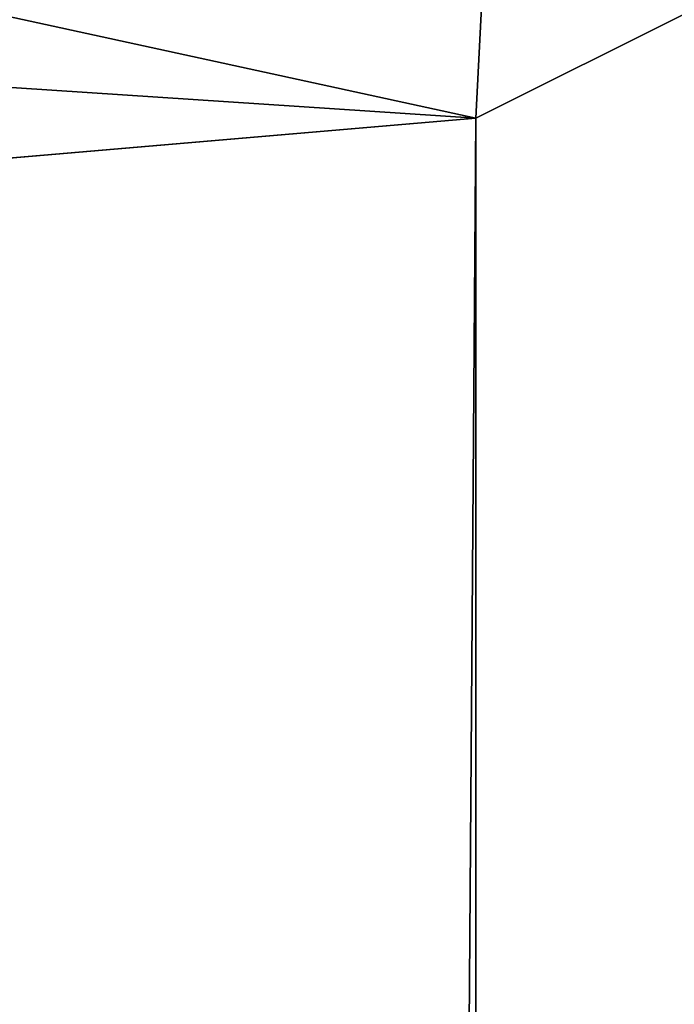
# Model space of a CAD drawing. Header units: millimetres. Extents: x -455 to 455, y -678 to 20.
# Tile 442 of 656: x -2.784 to -2.507, y -42.13 to -41.714. Entities that reach past the tile are written whole.
import ezdxf

# ---------------------------------------------------------------- set-up
doc = ezdxf.new("R2010")
doc.units = ezdxf.units.MM
doc.header["$LTSCALE"] = 65.185185
for name, color, linetype in [('237', 7, 'CONTINUOUS'), ('362', 7, 'CONTINUOUS'), ('372', 7, 'CONTINUOUS'), ('373', 7, 'CONTINUOUS'), ('566', 7, 'CONTINUOUS'), ('568', 7, 'CONTINUOUS'), ('583', 7, 'CONTINUOUS')]:
    doc.layers.add(name, color=color, linetype=linetype)

msp = doc.modelspace()

# ---------------------------------------------------------------- linework, layer by layer
at = {"layer": '237', "linetype": 'Continuous'}
msp.add_3dface([(-2.02482, -74.85131, -2.96229), (-2.2, -25, -1.35), (-2.63505, -74.85131, -1.35), (-2.02482, -74.85131, -2.96229)], dxfattribs=at)
at = {"layer": '362', "linetype": 'Continuous'}
for points in [[(-2, -74.7, 19.85), (-2, 0, 19.85), (-4.05718, -6.35378, 19.03358), (-2, -74.7, 19.85)], [(-2, -74.7, 19.85), (-4.05718, -6.35378, 19.03358), (-4.12132, -74.7, 18.97132), (-2, -74.7, 19.85)]]:
    msp.add_3dface(points, dxfattribs=at)
at = {"layer": '372', "linetype": 'Continuous'}
for points in [[(-2.59113, -41.75589, -13.24596), (-2.80011, -41.71041, -13.3424), (-2.58787, -41.69234, -13.25628), (-2.59113, -41.75589, -13.24596)], [(-2.5, -41.71041, -13.03548), (-2.59113, -41.75589, -13.24596), (-2.58787, -41.69234, -13.25628), (-2.5, -41.71041, -13.03548)], [(-2.80011, -41.71041, -13.3424), (-2.59113, -41.75589, -13.24596), (-2.80004, -41.74209, -13.33556), (-2.80011, -41.71041, -13.3424)], [(-2.8, -41.77377, -13.32871), (-2.80004, -41.74209, -13.33556), (-2.59113, -41.75589, -13.24596), (-2.8, -41.77377, -13.32871)]]:
    msp.add_3dface(points, dxfattribs=at)
at = {"layer": '373', "linetype": 'Continuous'}
for points in [[(-2.59113, -41.75589, -13.24596), (-2.5, -41.71041, -13.03548), (-2.58466, -71.30932, -6.85416), (-2.59113, -41.75589, -13.24596)], [(-2.58466, -71.30932, -6.85416), (-2.5, -41.71041, -13.03548), (-2.5, -71.26521, -6.65), (-2.58466, -71.30932, -6.85416)], [(-2.8, -71.32857, -6.94323), (-2.8, -41.77377, -13.32871), (-2.59113, -41.75589, -13.24596), (-2.8, -71.32857, -6.94323)], [(-2.8, -71.32857, -6.94323), (-2.59113, -41.75589, -13.24596), (-2.58466, -71.30932, -6.85416), (-2.8, -71.32857, -6.94323)]]:
    msp.add_3dface(points, dxfattribs=at)
at = {"layer": '566', "linetype": 'Continuous'}
for points in [[(-2.09344, -12.78906, 15.05), (-1.9099, -11.79276, 15.84277), (-2.63505, -74.85131, 15.05), (-2.09344, -12.78906, 15.05)], [(-2.63505, -74.85131, 15.05), (-1.9099, -11.79276, 15.84277), (-2.02482, -74.85131, 16.66229), (-2.63505, -74.85131, 15.05)]]:
    msp.add_3dface(points, dxfattribs=at)
at = {"layer": '568', "linetype": 'Continuous'}
for points in [[(-2.63505, -74.85131, 15.05), (-2.32584, -39.4198, 14.79427), (-2.09344, -12.78906, 15.05), (-2.63505, -74.85131, 15.05)], [(-2.32584, -39.4198, 14.79427), (-2.63505, -74.85131, 15.05), (-2.34243, -41.32112, 14.80529), (-2.32584, -39.4198, 14.79427)], [(-2.34243, -41.32112, 14.80529), (-2.63505, -74.85131, 15.05), (-2.36121, -43.47269, 14.81596), (-2.34243, -41.32112, 14.80529)]]:
    msp.add_3dface(points, dxfattribs=at)
at = {"layer": '583', "linetype": 'Continuous'}
for points in [[(-2.63505, -74.85131, -1.35), (-2.2, -25, -1.35), (-2.63505, -74.85131, -1.15), (-2.63505, -74.85131, -1.35)], [(-2.2, -25, -1.35), (-2.5, -59.3766, -1.15), (-2.63505, -74.85131, -1.15), (-2.2, -25, -1.35)]]:
    msp.add_3dface(points, dxfattribs=at)

doc.saveas('drawing.dxf')
